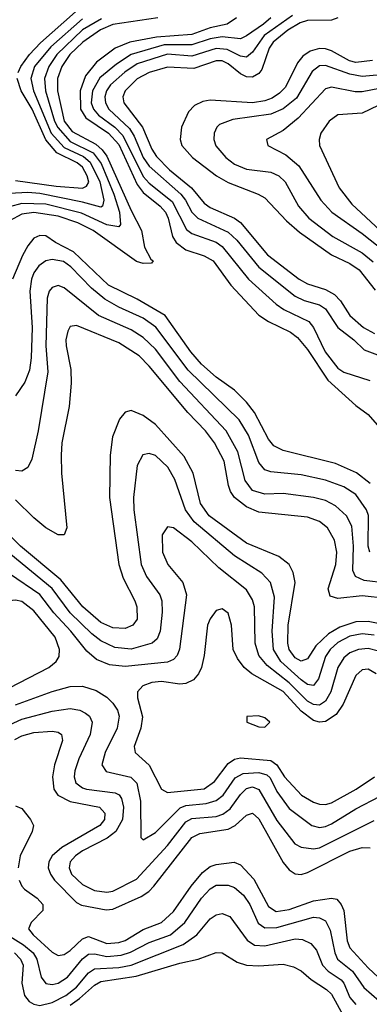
# Model space of a CAD drawing. Header units: inches. Extents: x 990535 to 1117859, y 769386 to 892122.
# Tile 507 of 656: x 1058084 to 1059234, y 824441 to 827684. Entities that reach past the tile are written whole.
import ezdxf

# ---------------------------------------------------------------- set-up
doc = ezdxf.new("R2010")
doc.units = ezdxf.units.IN
doc.header["$MEASUREMENT"] = 0
doc.layers.add('B0852', color=7, linetype='Continuous')

msp = doc.modelspace()

# ---------------------------------------------------------------- linework, layer by layer
at = {"layer": 'B0852', "color": 5}
for points, elevation in [([(1058078.1, 827510), (1058087.5, 827530), (1058116.3, 827570), (1058152.3, 827607.7), (1058267.3, 827710)], 2420), ([(1058981.7, 827698.3), (1058888.4, 827631.6), (1058850, 827577), (1058830, 827560.7), (1058810, 827563.6), (1058766.1, 827586.1), (1058730, 827589.4), (1058650, 827564), (1058570, 827570.7), (1058470, 827538.6), (1058429.1, 827510.9), (1058382.2, 827470), (1058368.8, 827450), (1058363.7, 827430), (1058365.6, 827410), (1058376.6, 827390), (1058445.3, 827325.3), (1058460.4, 827300.4), (1058489.9, 827230), (1058510, 827201.8), (1058613.3, 827110), (1058629.1, 827090), (1058650, 827049.7), (1058669.3, 827030), (1058770, 826984.8), (1058797.9, 826957.9), (1058870, 826868.7), (1058990, 826773.5), (1059019.6, 826759.6), (1059070, 826745), (1059090, 826732.1), (1059130, 826670), (1059182.5, 826630), (1059216.6, 826596.6), (1059304.3, 826564.3)], 2560), ([(1058537.7, 827690), (1058390, 827668), (1058349.3, 827650.7), (1058291.4, 827610), (1058248.1, 827570), (1058222, 827530), (1058207.9, 827490), (1058207.9, 827450), (1058230, 827350), (1058256.2, 827316.2), (1058333.8, 827273.8), (1058355, 827255), (1058370, 827234.3), (1058450, 827055.2), (1058484.2, 826990), (1058494.6, 826934.6), (1058515.2, 826895.2), (1058522.4, 826890), (1058517.7, 826882.3), (1058490, 826881.3), (1058468.1, 826888.1), (1058324.9, 826990), (1058275.3, 827015.3), (1058210, 827037), (1058130, 827049), (1058090, 827043.9), (1058050, 827022.1)], 2480), ([(1058290, 827687.1), (1058185.5, 827594.5), (1058132.6, 827530), (1058120.3, 827490), (1058129.1, 827450), (1058187.4, 827310), (1058230, 827263.1), (1058293.4, 827233.4), (1058315.4, 827215.4), (1058347.7, 827150), (1058360.5, 827090), (1058355.7, 827070), (1058350, 827066.2), (1058290, 827083), (1058150, 827111.8), (1058110, 827115), (1058050, 827111.4)], 2440), ([(1058352.9, 827687.1), (1058290, 827650.9), (1058205.6, 827570), (1058179.1, 827530), (1058164.7, 827490), (1058168.7, 827450), (1058198.4, 827350), (1058208.6, 827328.6), (1058250, 827283.1), (1058325.3, 827245.3), (1058351.6, 827210), (1058393.4, 827110), (1058411.8, 827050), (1058415.4, 827010), (1058410, 827002.2), (1058370, 827008.7), (1058286.8, 827046.8), (1058170, 827076.4), (1058090, 827079.2), (1058050, 827067.7)], 2460), ([(1058796.6, 827690), (1058766.2, 827670), (1058710, 827657.3), (1058650, 827634.9), (1058533.5, 827626.5), (1058445.5, 827610), (1058398.1, 827590), (1058336.1, 827543.9), (1058300.3, 827499.7), (1058282.4, 827450), (1058283.7, 827390), (1058301.2, 827361.2), (1058375.6, 827310), (1058410, 827272.9), (1058470, 827141.1), (1058490, 827115.2), (1058546.1, 827070), (1058563.6, 827050), (1058572.5, 827030), (1058585.9, 826970), (1058598.5, 826950), (1058630, 826926.2), (1058690, 826906.7), (1058719.6, 826890), (1058778.5, 826810), (1058870.7, 826710.7), (1058902.3, 826690), (1058974.6, 826654.6), (1058997.8, 826637.8), (1059030, 826597.5), (1059097.1, 826497.1), (1059190, 826413.9), (1059230, 826384.2), (1059290, 826314.6)], 2520), ([(1058909.7, 827690), (1058885.6, 827670), (1058830, 827630.5), (1058810, 827621.6), (1058750, 827627.7), (1058710, 827620.7), (1058650, 827601.5), (1058558.6, 827601.4), (1058450.6, 827569.4), (1058401.9, 827538.1), (1058347.3, 827492.7), (1058322.7, 827450), (1058319, 827410), (1058325.9, 827390), (1058342.7, 827370), (1058396.6, 827330), (1058422.9, 827302.9), (1058490, 827168), (1058510, 827145.9), (1058585.5, 827085.5), (1058632.7, 826992.7), (1058650, 826980.4), (1058730, 826950.9), (1058750, 826937.6), (1058836.1, 826830), (1058927.6, 826747.6), (1058952.5, 826730), (1059034.7, 826690), (1059050.3, 826670.3), (1059089, 826590), (1059130, 826536.3), (1059150, 826522.8), (1059235.3, 826495.3)], 2540), ([(1059130.6, 827690), (1059110, 827683.1), (1059030, 827681.3), (1059006.2, 827673.8), (1058966.1, 827650), (1058917.7, 827610), (1058904.9, 827590), (1058879.8, 827520.2), (1058870, 827506.5), (1058850, 827495.4), (1058830, 827496), (1058810, 827505.4), (1058770, 827538.7), (1058750, 827548.3), (1058730, 827548.4), (1058657, 827523), (1058570, 827527.8), (1058509.7, 827510.3), (1058470, 827489.6), (1058430.1, 827450), (1058422.7, 827430), (1058426.2, 827410), (1058487.5, 827330), (1058518.1, 827258.1), (1058533.9, 827233.9), (1058576.4, 827190), (1058648.9, 827130), (1058690, 827079.7), (1058710, 827065.9), (1058790, 827030.9), (1058810, 827016.7), (1058899, 826910), (1059002.8, 826830), (1059030, 826814.2), (1059090, 826795.8), (1059119.2, 826779.2), (1059138.6, 826758.6), (1059169.9, 826709.9), (1059215.1, 826670), (1059251.1, 826650)], 2580), ([(1059244.7, 827550), (1059190, 827542.8), (1059168.6, 827548.6), (1059110, 827581.4), (1059090, 827587.9), (1059070, 827589.1), (1059039.5, 827580.5), (1059015.6, 827564.4), (1058997.6, 827542.4), (1058957.6, 827462.4), (1058938.2, 827441.8), (1058913.8, 827426.2), (1058890, 827416.7), (1058850, 827410.6), (1058710, 827419), (1058685.7, 827414.3), (1058658.8, 827401.2), (1058639, 827381), (1058615.9, 827330), (1058611, 827290), (1058617.2, 827270), (1058652, 827230), (1058731.3, 827170), (1058770, 827147.7), (1058867.9, 827110), (1058890, 827097.4), (1058961.3, 827021.3), (1059004.3, 826984.3), (1059109.2, 826909.2), (1059170, 826880.9), (1059200.6, 826860.6), (1059253.1, 826793.1)], 2620), ([(1059295.5, 827504.5), (1059210, 827497.4), (1059170, 827505.2), (1059090, 827533.8), (1059070, 827532), (1059046.3, 827513.7), (1058993.8, 827426.2), (1058950, 827390.7), (1058910, 827372.8), (1058784.4, 827355.6), (1058741.3, 827338.7), (1058731.8, 827330), (1058723.3, 827310), (1058722.5, 827290), (1058728.6, 827268.6), (1058761.5, 827230), (1058790, 827207.8), (1058830, 827192), (1058910, 827182.1), (1058936.3, 827170), (1058956.7, 827150), (1059001.1, 827070), (1059034.5, 827030), (1059114.4, 826970), (1059210, 826916.4), (1059246.7, 826886.7)], 2640), ([(1058070, 827154), (1058204, 827136), (1058290, 827129.4), (1058303.8, 827136.2), (1058310.9, 827149.1), (1058305.7, 827170), (1058290, 827198.2), (1058272.4, 827212.4), (1058205.3, 827245.3), (1058170, 827288.1), (1058124.8, 827390), (1058088.8, 827450), (1058075.4, 827490)], 2420), ([(1059347.3, 827472.7), (1059210, 827447.1), (1059186.9, 827446.9), (1059110, 827462.1), (1059090, 827456.7), (1059000, 827360), (1058950, 827319.2), (1058895.5, 827290), (1058900.4, 827270), (1058958.7, 827238.7), (1059002.4, 827202.4), (1059074.2, 827090), (1059110.6, 827050), (1059210, 826979.6), (1059310, 826900.9)], 2660), ([(1059290, 827414.8), (1059210, 827376.7), (1059130, 827370.4), (1059102, 827350), (1059074.8, 827310), (1059068.4, 827290), (1059069.5, 827270), (1059134.3, 827130), (1059176.6, 827076.6), (1059269.5, 826989.5)], 2680), ([(1059236.6, 826156.6), (1059191.4, 826191.4), (1059122.4, 826222.4), (1058950, 826264.7), (1058920.1, 826280.1), (1058902, 826302), (1058855.6, 826390), (1058830, 826424.5), (1058790, 826463.5), (1058730, 826507.2), (1058681.5, 826550), (1058646.6, 826590), (1058562.4, 826710), (1058470, 826763.6), (1058375.3, 826810), (1058260, 826920), (1058201.4, 826950), (1058170, 826971.9), (1058150, 826973.4), (1058130, 826964.3), (1058110, 826939.2), (1058092.7, 826907.3), (1058059.5, 826830)], 2520), ([(1059236, 825930), (1059229.7, 825950), (1059231.1, 826051.1), (1059224.6, 826070), (1059190, 826120.1), (1059150, 826145.5), (1059090, 826167.1), (1059010, 826185.3), (1058910, 826194.9), (1058890, 826201.7), (1058870, 826226), (1058836, 826316), (1058805.7, 826365.7), (1058637.8, 826530), (1058531.5, 826671.5), (1058490, 826700.7), (1058410, 826736.8), (1058363.4, 826763.4), (1058320.2, 826800.2), (1058252.1, 826870), (1058227.4, 826887.4), (1058190, 826894.8), (1058170, 826889.9), (1058146.7, 826873.3), (1058130.1, 826850), (1058122.3, 826830), (1058116.9, 826790), (1058124.1, 826670), (1058121.4, 826570), (1058115.5, 826530), (1058100.3, 826490), (1058070, 826445.3)], 2540), ([(1059290, 825828.3), (1059217.4, 825837.4), (1059188.6, 825850), (1059179.7, 825870), (1059182.1, 825950), (1059175.9, 826015.9), (1059159.2, 826050), (1059123.1, 826083.1), (1059090, 826100.1), (1059050, 826110.6), (1058950, 826123.4), (1058890, 826121.1), (1058850, 826133.4), (1058825.8, 826165.8), (1058801, 826261), (1058763.2, 826330), (1058610, 826492.7), (1058530, 826598.8), (1058490, 826637.9), (1058450, 826662.4), (1058342.7, 826710), (1058230, 826801.5), (1058210, 826808.6), (1058190, 826802.6), (1058180.7, 826790), (1058173.4, 826766.6), (1058169.1, 826610), (1058175.9, 826524.1), (1058144.6, 826330), (1058123.4, 826236.6), (1058110.8, 826209.2), (1058090, 826197.2), (1058070, 826199.5)], 2560), ([(1059290, 825777.5), (1059210, 825786.2), (1059130, 825777.1), (1059105.6, 825785.6), (1059098.3, 825810), (1059123.7, 825890), (1059126.8, 825930), (1059119.2, 825970), (1059096, 826010), (1059070, 826030.8), (1059030, 826045.7), (1058870, 826061.8), (1058830, 826079.5), (1058790.7, 826110), (1058777.2, 826130), (1058770.8, 826150), (1058756.1, 826230), (1058724.8, 826290), (1058694.5, 826330), (1058637.1, 826390), (1058510, 826542.6), (1058476.5, 826576.5), (1058410, 826619.4), (1058270, 826677.4), (1058250, 826673.5), (1058241.9, 826658.1), (1058235.7, 826630), (1058236.8, 826610), (1058252.1, 826532.1), (1058253.3, 826486.7), (1058246.3, 826410), (1058221.9, 826290), (1058220.3, 826250), (1058221.4, 826190), (1058238.4, 826010), (1058230, 825986.8), (1058210, 825987.3), (1058170, 826010.4), (1058130, 826043.5), (1058070, 826102.1)], 2580), ([(1059289.6, 825689.6), (1059230, 825702.2), (1059190, 825700.4), (1059136.7, 825683.3), (1059099.1, 825660.9), (1059058, 825622), (1059030, 825578.5), (1059010, 825570.8), (1058990, 825582.4), (1058970.7, 825610), (1058966, 825630), (1058967.3, 825690), (1058990.3, 825830), (1058983.7, 825863.7), (1058969.9, 825889.9), (1058935.9, 825915.9), (1058830, 825959.6), (1058707.2, 826050), (1058678.6, 826090), (1058654.7, 826190), (1058625.2, 826245.2), (1058530, 826351.2), (1058490, 826380.1), (1058450, 826397.3), (1058430, 826391.7), (1058411.4, 826368.6), (1058388.8, 826310), (1058380.7, 826250), (1058379.4, 826110), (1058409.8, 825890), (1058424.1, 825844.1), (1058462.6, 825770), (1058469, 825750), (1058470.1, 825710), (1058456.3, 825690), (1058430, 825678.5), (1058390, 825681.2), (1058350, 825699), (1058290.9, 825750), (1058218.9, 825838.9), (1058085.9, 825950), (1057946.1, 826090)], 2620), ([(1059250, 825656.3), (1059210, 825660.7), (1059170, 825653.3), (1059130, 825632.5), (1059105.4, 825610), (1059090, 825586.1), (1059066.6, 825513.4), (1059050, 825490.9), (1059030, 825494.5), (1059010, 825509.7), (1058942.9, 825570), (1058919.1, 825610), (1058913.8, 825670), (1058922.3, 825782.3), (1058909, 825830), (1058880.7, 825860.7), (1058790, 825918.2), (1058657.9, 826030), (1058629, 826070), (1058593.9, 826170), (1058570.8, 826210), (1058530, 826248.5), (1058510, 826255.2), (1058489, 826251), (1058470, 826216.2), (1058457.5, 826110), (1058459, 826070), (1058482.9, 825890), (1058501.2, 825850), (1058545.1, 825790), (1058551.3, 825770), (1058552.4, 825732.4), (1058545.5, 825670), (1058535.5, 825644.5), (1058519.8, 825630), (1058450, 825611.1), (1058396.4, 825616.4), (1058350, 825638.7), (1058321, 825661), (1058250.1, 825730.1), (1058190, 825810.5), (1057899, 826050)], 2640), ([(1059263.8, 825603.8), (1059230, 825612.7), (1059198.5, 825610), (1059170, 825598.3), (1059150, 825581.8), (1059130, 825550.5), (1059107, 825470), (1059090, 825439.1), (1059070, 825426.4), (1059050, 825428.1), (1059030, 825439.4), (1058970, 825499.5), (1058897.3, 825557.3), (1058870.3, 825590), (1058858.6, 825630), (1058856, 825750), (1058850, 825773.6), (1058830, 825806.1), (1058738.4, 825878.4), (1058650, 825964.2), (1058590, 826009.9), (1058570, 826013.6), (1058552.6, 825987.4), (1058553.3, 825930), (1058571.3, 825890), (1058620.1, 825830), (1058632.8, 825790), (1058609.4, 825610.6), (1058601.6, 825590), (1058590, 825576.7), (1058570, 825568.2), (1058430, 825553.7), (1058379.3, 825559.3), (1058336.6, 825576.6), (1058304, 825604), (1058252.3, 825670), (1058195.5, 825730), (1058150.3, 825790.3), (1058050, 825858.4)], 2660), ([(1059256, 825530), (1059230, 825545.3), (1059210, 825542.1), (1059190, 825523.7), (1059147.8, 825430), (1059124.9, 825395.1), (1059090, 825372.1), (1059070, 825370.5), (1059050, 825375.5), (1059010, 825406.4), (1058950, 825471.3), (1058847.3, 825530), (1058822.5, 825550), (1058800, 825580), (1058785.8, 825610), (1058780.2, 825690), (1058770, 825729.7), (1058750, 825743.8), (1058730, 825737.6), (1058710, 825711.1), (1058702, 825690), (1058690.8, 825590), (1058681.6, 825550), (1058672.2, 825530), (1058655.1, 825510), (1058630, 825497.6), (1058610, 825495.8), (1058550, 825504.6), (1058518.8, 825501.2), (1058488.5, 825490), (1058471.3, 825470), (1058470.6, 825450), (1058487.7, 825387.7), (1058481.7, 825350), (1058460.6, 825290), (1058463.1, 825270), (1058509, 825229), (1058549.8, 825149.8), (1058570, 825138.4), (1058690, 825151.2), (1058725, 825175), (1058770, 825234.6), (1058790, 825248.5), (1058810, 825253.1), (1058910, 825244.3), (1058929.2, 825229.2), (1058954.8, 825190), (1059011.1, 825130), (1059050, 825106.3), (1059070, 825099.7), (1059090, 825098.6), (1059110, 825105), (1059190.2, 825149.8), (1059250.5, 825190)], 2680), ([(1058070, 825427.5), (1058190, 825471.5), (1058250, 825487.7), (1058290, 825489.2), (1058334.8, 825474.8), (1058370, 825452.9), (1058390, 825433.1), (1058404.8, 825410), (1058410.8, 825390), (1058403.8, 825350), (1058365, 825270), (1058353.6, 825230), (1058368.2, 825208.2), (1058449, 825189), (1058468.8, 825168.8), (1058481, 825110), (1058481.7, 824990), (1058490, 824982.3), (1058530, 825006.7), (1058611.7, 825088.3), (1058630, 825096.2), (1058697.6, 825102.4), (1058730, 825112.1), (1058752.7, 825130), (1058793, 825187), (1058818.3, 825201.7), (1058870, 825204.1), (1058896.9, 825196.9), (1058907.4, 825187.4), (1058930, 825141.7), (1058970, 825085.6), (1059044.5, 825030), (1059070, 825023.3), (1059090, 825026.3), (1059110, 825035.9), (1059190, 825084.7), (1059270, 825126.4)], 2660), ([(1058050, 825361.8), (1058090, 825379.7), (1058190, 825407), (1058250, 825414.9), (1058280.9, 825410), (1058300.4, 825400.4), (1058312.9, 825390), (1058322.3, 825370), (1058315.6, 825330), (1058278.4, 825250), (1058264.9, 825210), (1058262.5, 825190), (1058268.2, 825170), (1058290, 825154.2), (1058303.6, 825150), (1058397.7, 825137.7), (1058410.7, 825130.7), (1058418.6, 825118.6), (1058425.5, 825090), (1058421.4, 825050), (1058399.5, 825010), (1058371.4, 824988.6), (1058290, 824946.2), (1058266.7, 824930), (1058250.1, 824910), (1058246.1, 824890), (1058253.5, 824870), (1058290, 824835.7), (1058330, 824815.8), (1058369.9, 824810.1), (1058390, 824813.4), (1058467.3, 824852.7), (1058570, 824963.8), (1058630, 825042), (1058650, 825053), (1058730, 825060), (1058752.3, 825067.7), (1058775.5, 825084.5), (1058810, 825132.5), (1058830, 825152.1), (1058850, 825156.8), (1058870, 825148.8), (1058930, 825046.1), (1058989.3, 824969.3), (1059010, 824958.7), (1059050, 824952.8), (1059070, 824956.4), (1059250, 825046.8)], 2640), ([(1058067.2, 825312.8), (1058090, 825325.1), (1058130, 825336.7), (1058190, 825340.7), (1058210, 825337.1), (1058221.5, 825330), (1058224.8, 825310), (1058198.4, 825230), (1058191.7, 825190), (1058196, 825150), (1058208.9, 825130), (1058250, 825108.9), (1058345.8, 825090), (1058363.9, 825070), (1058362.1, 825050), (1058347.3, 825030), (1058222.4, 824957.6), (1058190.8, 824930), (1058179.7, 824910), (1058177.7, 824890), (1058184.4, 824870), (1058198.3, 824850), (1058270, 824776.6), (1058287.1, 824767.1), (1058368.3, 824751.7), (1058390, 824754.1), (1058483.7, 824796.3), (1058507.9, 824812.1), (1058524.7, 824830), (1058650, 824990.8), (1058676, 825004), (1058770, 825017.6), (1058792.2, 825030), (1058830, 825063.7), (1058850, 825070.6), (1058870, 825052.3), (1058950, 824907.5), (1058970, 824883.7), (1058990, 824870.9), (1059010, 824869), (1059030, 824874.7), (1059170, 824945.6), (1059210, 824956.9), (1059236.8, 824956.8)], 2620), ([(1058070, 825094.6), (1058090, 825085.5), (1058118.9, 825050), (1058128.9, 825030), (1058124, 825010), (1058085.5, 824930), (1058078.2, 824890)], 2580), ([(1058081.7, 824850), (1058090.1, 824830), (1058099.7, 824819.7), (1058141.1, 824790), (1058159.9, 824770), (1058159.2, 824750), (1058121.3, 824710), (1058112.6, 824690), (1058127.7, 824670), (1058190, 824612.7), (1058210, 824601.9), (1058230, 824605), (1058250, 824617.9), (1058290, 824656.3), (1058310, 824664.1), (1058370, 824641.1), (1058410, 824644.5), (1058430, 824651.6), (1058490, 824686.8), (1058549.6, 824710.4), (1058590, 824746.5), (1058647.3, 824830), (1058684.9, 824875.1), (1058710, 824895.1), (1058730, 824901.5), (1058789.1, 824909.1), (1058810, 824900.5), (1058853.6, 824853.6), (1058902.7, 824762.7), (1058927, 824747), (1058970, 824752.7), (1059050, 824781.6), (1059110, 824790.5), (1059126.7, 824786.7), (1059141.6, 824770), (1059150.1, 824750), (1059161, 824650), (1059170, 824626.4), (1059230, 824560.8), (1059348.9, 824450)], 2580), ([(1058043.5, 824670), (1058096.3, 824636.3), (1058127.7, 824610), (1058139.9, 824590), (1058154.6, 824530), (1058169.8, 824509.8), (1058190, 824505.9), (1058210, 824510.1), (1058240.6, 824530), (1058290, 824591.1), (1058310, 824606.2), (1058330, 824606.9), (1058370, 824598.4), (1058417, 824603), (1058447.6, 824612.4), (1058510, 824644.1), (1058579.2, 824670), (1058626.5, 824710), (1058681.9, 824790), (1058710, 824821.8), (1058730, 824833.3), (1058770, 824833.6), (1058790, 824825.2), (1058819.9, 824799.9), (1058840.4, 824770), (1058868.7, 824708.7), (1058890, 824692.4), (1058930, 824693.5), (1059050, 824727.7), (1059070, 824726), (1059090, 824715.4), (1059104.7, 824684.7), (1059120.3, 824610), (1059129.7, 824589.7), (1059178.2, 824550), (1059215.9, 824495.9), (1059291.3, 824430)], 2560), ([(1058066.9, 824610), (1058086.5, 824590), (1058094.4, 824570), (1058090.9, 824510), (1058098.8, 824470), (1058114.8, 824450), (1058130, 824441.1), (1058150, 824437.2), (1058190, 824447.1), (1058234.8, 824470), (1058270, 824497.5), (1058310, 824545), (1058330, 824557.8), (1058410, 824561.9), (1058450, 824569.4), (1058621.9, 824638.1), (1058666.1, 824670), (1058710, 824722.9), (1058730, 824736.1), (1058750, 824739.8), (1058775.2, 824730), (1058832.3, 824652.3), (1058855.7, 824635.7), (1058890, 824633.2), (1058990, 824656.1), (1059014.5, 824654.5), (1059041.3, 824641.3), (1059059.7, 824619.7), (1059079.6, 824570), (1059098.6, 824550), (1059141.1, 824521.1), (1059150, 824510), (1059170, 824463.1), (1059190, 824440.3)], 2540), ([(1058250, 824438.5), (1058280.4, 824459.6), (1058330, 824504.4), (1058350, 824515.5), (1058466.4, 824533.6), (1058610, 824576.7), (1058670.3, 824589.7), (1058730, 824611.5), (1058750, 824610.1), (1058799.4, 824579.4), (1058829.7, 824569.7), (1058870, 824567.5), (1058950, 824572.8), (1058984.3, 824564.3), (1059010, 824551.6), (1059042.2, 824522.2), (1059093.5, 824490), (1059110, 824474), (1059146.3, 824406.3)], 2520)]:
    msp.add_lwpolyline(points, dxfattribs=dict(at, elevation=elevation))
for points, elevation in [([(1058070, 825772.5), (1058050, 825770.4), (1058030, 825759.9), (1057973.1, 825706.9), (1057900.6, 825659.4), (1057875.8, 825630), (1057834.3, 825450), (1057833.2, 825430), (1057845, 825405), (1057870, 825393.2), (1057910, 825404.3), (1058014.4, 825465.6), (1058179.8, 825550), (1058203.4, 825570), (1058212.9, 825587.1), (1058214.7, 825610), (1058200.7, 825650), (1058130, 825736.7), (1058090, 825767.7)], 2680), ([(1058868.9, 825391.1), (1058830.7, 825389.3), (1058830.4, 825370), (1058870, 825355.2), (1058890, 825354), (1058907.1, 825370), (1058890, 825384.2)], 2720)]:
    msp.add_lwpolyline(points, close=True, dxfattribs=dict(at, elevation=elevation))

doc.saveas('drawing.dxf')
